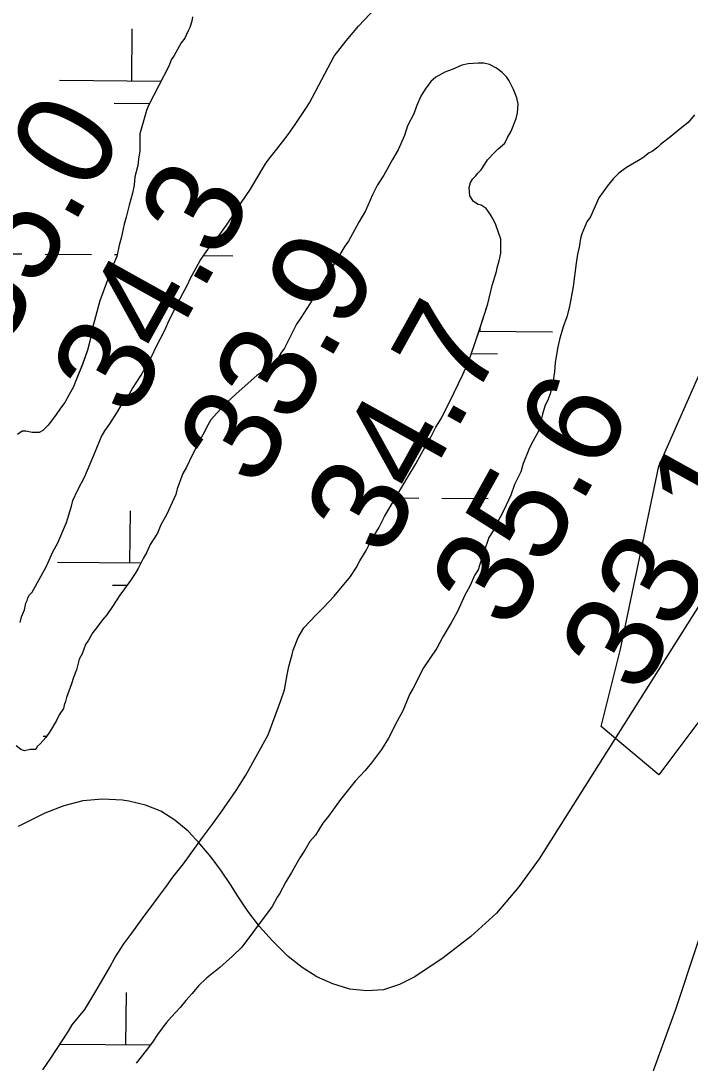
# Model space of a CAD drawing. Extents: x 3271442 to 3309282, y 752266 to 777610.
# Drawn here: x 3286428 to 3286890, y 766789 to 767508 of the extents above; entities that cross this region are included whole.
import ezdxf

# ---------------------------------------------------------------- set-up
doc = ezdxf.new("R2010")
doc.units = 0
for name, color, linetype in [('V-BORW-LINE', 7, 'Continuous'), ('V-RIVR-RANG', 7, 'Continuous'), ('V-SITE-VEGE', 7, 'Continuous'), ('V-TOPO-MAJR', 7, 'Continuous'), ('V-TOPO-MINR', 7, 'Continuous'), ('V-WETL-SWMP', 7, 'Continuous')]:
    doc.layers.add(name, color=color, linetype=linetype)

msp = doc.modelspace()

# ---------------------------------------------------------------- linework, layer by layer
at = {"layer": 'V-BORW-LINE'}
msp.add_spline([(3288895.64, 770368.3), (3288948.33, 770351.59), (3288945.91, 770274.98), (3288924.03, 770188.27), (3288802.06, 769884.95), (3288721.25, 769763.01), (3288606.32, 769551.48), (3288546.84, 769390.64), (3288519.46, 769311.81), (3288413.57, 769096.12), (3288335.41, 768977.4), (3288158.12, 768604.92), (3288099.78, 768456.47), (3288026.03, 768297.52), (3287981.55, 768216.08), (3287877.72, 767982.69), (3287716.3, 767675.69), (3287537.8, 767414.32), (3287422.23, 767213.61), (3287384.93, 767134.64), (3287323.56, 766984.23), (3287210.15, 766750.6), (3287152.61, 766578.17), (3287021.44, 766252.46), (3286920.16, 766027.82), (3286882.61, 765970.77), (3286824.9, 765909.72), (3286802.86, 765958.52), (3286799.57, 766005.84), (3286860.56, 766282.5), (3286933.41, 766428.61), (3286988.83, 766593.11), (3287018.13, 766670.05), (3287095.05, 766821.62), (3287179.4, 766950.51), (3287250.65, 767111.33), (3287335.8, 767252.71), (3287403.67, 767429.91), (3287490.66, 767568.47), (3287565.15, 767720.18), (3287607.61, 767799.93), (3287741.72, 767983.44), (3287809.99, 768125.57), (3287888.23, 768245.22), (3287960.01, 768401.33), (3288128.07, 768810.51), (3288156.86, 768885.7), (3288329.28, 769264.92), (3288408.26, 769413.8), (3288665.26, 769952.61), (3288824.06, 770225.24), (3288895.64, 770368.3)], degree=3, dxfattribs=at)
at = {"layer": 'V-SITE-VEGE'}
for points in [[(3287433.78, 767960.15), (3287373.9, 767853.62), (3287307.35, 767720.46), (3287214.2, 767587.31), (3287160.97, 767480.78), (3287021.23, 767194.49), (3286928.08, 767067.99), (3286868.19, 766988.09), (3286828.27, 767021.38), (3286841.57, 767074.65), (3286868.19, 767201.15), (3286968, 767427.52), (3287420.47, 768199.83)], [(3286428.08, 767097.14), (3286430.04, 767102.01), (3286431.04, 767106.39), (3286432.02, 767108.33), (3286432.51, 767110.28), (3286433.35, 767111.89), (3286433.49, 767112.22), (3286435.45, 767114.16), (3286441.34, 767124.86), (3286445.27, 767132.15), (3286449.69, 767141.87), (3286453.13, 767148.19), (3286459.03, 767162.3), (3286462.49, 767173.48), (3286463.48, 767177.38), (3286466.92, 767184.67), (3286471.83, 767193.91), (3286479.21, 767211.42), (3286483.14, 767221.15), (3286485.6, 767225.52), (3286489.03, 767230.38), (3286494.42, 767238.64), (3286496.87, 767243.01), (3286501.77, 767249.32), (3286504.71, 767254.67), (3286510.6, 767263.9), (3286514.04, 767270.22), (3286517.47, 767276.05), (3286521.4, 767284.32), (3286523.85, 767288.69), (3286527.29, 767295.5), (3286529.75, 767301.34), (3286537.61, 767316.89), (3286543.01, 767326.61), (3286544.48, 767330.51), (3286551.36, 767343.14), (3286557.24, 767351.4), (3286565.07, 767361.11), (3286569.48, 767367.43), (3286575.85, 767376.66), (3286579.78, 767382.97), (3286586.15, 767392.21), (3286590.07, 767399.01), (3286596.45, 767409.7), (3286598.9, 767413.1), (3286604.29, 767419.9), (3286612.12, 767430.1), (3286617.02, 767436.9), (3286624.37, 767448.08), (3286626.83, 767451.96), (3286644.01, 767484.04), (3286652.33, 767494.73), (3286660.66, 767504.93), (3286680.72, 767526.28)], [(3286546.2, 767511.24), (3286545.7, 767508.32), (3286544.22, 767503.94), (3286543.23, 767501.51), (3286540.78, 767496.65), (3286538.33, 767493.24), (3286533.42, 767484.49), (3286531.46, 767481.58), (3286529.98, 767477.69), (3286515.74, 767449.98), (3286514.27, 767446.57), (3286509.82, 767430.52), (3286509.77, 767418.83), (3286508.77, 767412.98), (3286508.27, 767408.6), (3286506.29, 767400.81), (3286505.78, 767394.97), (3286504.78, 767389.61), (3286502.31, 767381.34), (3286500.33, 767373.07), (3286498.85, 767368.2), (3286496.86, 767358.47), (3286495.37, 767353.6), (3286493.88, 767345.82), (3286491.42, 767339.98), (3286482.06, 767315.17), (3286477.12, 767296.68), (3286475.13, 767287.43), (3286473.64, 767281.1), (3286470.19, 767271.37), (3286465.77, 767260.68), (3286463.8, 767255.32), (3286460.85, 767250.47), (3286457.91, 767245.12), (3286454.97, 767241.23), (3286452.03, 767236.86), (3286448.11, 767231.52), (3286446.15, 767229.09), (3286442.73, 767225.69), (3286440.29, 767224.24), (3286435.41, 767224.26), (3286431.03, 767225.26), (3286428.6, 767225.26), (3286425.18, 767222.84)], [(3286447.78, 766791.6), (3286460.52, 766811.04), (3286462.98, 766815.42), (3286471.79, 766826.1), (3286473.75, 766829.5), (3286480.13, 766839.7), (3286488.96, 766855.26), (3286492.4, 766861.58), (3286498.77, 766871.29), (3286504.16, 766878.58), (3286512.48, 766890.24), (3286515.42, 766894.12), (3286523.26, 766904.81), (3286528.16, 766911.12), (3286532.57, 766917.44), (3286539.91, 766926.66), (3286545.31, 766933.95), (3286553.63, 766945.61), (3286560, 766953.86), (3286565.88, 766962.12), (3286576.17, 766977.18), (3286583.04, 766987.87), (3286598.25, 767015.58), (3286607.12, 767039.41), (3286609.58, 767046.71), (3286611.57, 767056.93), (3286612.57, 767062.77), (3286615.04, 767071.05), (3286615.54, 767073.96), (3286618.99, 767082.72), (3286622.91, 767089.53), (3286631.23, 767098.26), (3286636.61, 767103.6), (3286643.95, 767111.36), (3286655.21, 767124.96), (3286659.13, 767130.79), (3286661.59, 767135.65), (3286666, 767142.94), (3286668.95, 767148.77), (3286674.83, 767158.49), (3286678.76, 767166.27), (3286683.18, 767174.05), (3286694.95, 767193.97), (3286700.34, 767202.72), (3286706.73, 767214.39), (3286710.65, 767221.19), (3286714.09, 767227.99), (3286718.01, 767234.31), (3286726.85, 767251.82), (3286732.75, 767264.46), (3286736.68, 767273.21), (3286741.12, 767285.86), (3286744.08, 767294.61), (3286750, 767313.1), (3286752.97, 767325.76), (3286755.94, 767335.49), (3286756.44, 767337.92), (3286757.92, 767342.79), (3286758.91, 767348.14), (3286758.95, 767357.89), (3286755.58, 767367.64), (3286753.65, 767371.55), (3286751.71, 767374.97), (3286748.81, 767378.88), (3286745.41, 767381.33), (3286743.46, 767381.82), (3286740.06, 767383.79), (3286737.64, 767387.69), (3286737.17, 767393.54), (3286738.16, 767396.95), (3286739.63, 767399.37), (3286741.59, 767401.32), (3286743.06, 767403.26), (3286745.5, 767405.68), (3286747.96, 767409.57), (3286749.92, 767412.49), (3286754.32, 767417.34), (3286757.26, 767420.25), (3286761.66, 767424.13), (3286763.62, 767428.02), (3286766.08, 767432.4), (3286769.52, 767441.15), (3286770.51, 767445.04), (3286771.02, 767450.89), (3286770.07, 767455.27), (3286767.65, 767461.13), (3286764.76, 767466.99), (3286762.82, 767469.92), (3286759.91, 767472.85), (3286756.02, 767475.79), (3286751.16, 767478.25), (3286747.27, 767479.24), (3286743.37, 767479.25), (3286736.55, 767478.8), (3286732.16, 767477.84), (3286725.33, 767474.94), (3286720.45, 767473.02), (3286714.1, 767469.63), (3286710.68, 767466.72), (3286706.76, 767461.38), (3286703.82, 767456.52)], [(3286703.82, 767456.52), (3286700.87, 767449.71), (3286698.89, 767444.36), (3286694.48, 767436.1), (3286692.5, 767429.29), (3286688.08, 767419.56), (3286684.15, 767412.76), (3286678.26, 767402.06), (3286673.85, 767395.26), (3286670.41, 767388.45), (3286665.49, 767377.27), (3286661.08, 767369.49), (3286653.72, 767356.37), (3286651.27, 767352.97), (3286643.91, 767340.82), (3286639.01, 767333.04), (3286632.14, 767321.38), (3286627.23, 767313.12), (3286620.86, 767303.4), (3286617.92, 767299.03), (3286609.57, 767282.5), (3286607.12, 767279.1), (3286604.67, 767274.72), (3286599.29, 767269.39), (3286590.5, 767263.58), (3286576.31, 767250.97), (3286569.96, 767245.15), (3286562.62, 767237.38), (3286558.7, 767233.02), (3286555.76, 767227.67), (3286554.28, 767224.26), (3286551.34, 767219.4), (3286545.94, 767208.71), (3286542.01, 767200.44), (3286539.55, 767196.07), (3286535.61, 767185.37), (3286534.62, 767181.47), (3286528.23, 767167.37), (3286524.31, 767160.57), (3286521.85, 767154.73), (3286516.94, 767146.96), (3286514.48, 767141.61), (3286512.03, 767137.23), (3286508.59, 767130.43), (3286506.63, 767127.03), (3286503.2, 767122.17), (3286499.28, 767116.34), (3286495.85, 767111.96), (3286490.95, 767104.19), (3286487.03, 767098.36), (3286484.09, 767094.96), (3286480.17, 767089.62), (3286477.23, 767086.22), (3286474.29, 767080.88), (3286472.33, 767077.96), (3286469.87, 767071.64), (3286467.9, 767067.75), (3286465.92, 767060.45), (3286463.95, 767055.1), (3286462.47, 767050.72), (3286459.03, 767041.48), (3286458.53, 767038.56), (3286457.54, 767036.12), (3286457.05, 767033.69), (3286454.1, 767029.32), (3286452.14, 767025.43), (3286447.73, 767018.14), (3286444.79, 767013.76), (3286440.87, 767009.4), (3286438.91, 767007.46), (3286437.93, 767005.51), (3286434.04, 767005.53), (3286430.13, 767004.57), (3286427.7, 767005.55), (3286424.3, 767008)], [(3286892.79, 767443.57), (3286888.38, 767438.23), (3286883.98, 767434.84), (3286877.62, 767429.5), (3286874.21, 767427.08), (3286869.32, 767423.2), (3286867.36, 767421.26), (3286863.45, 767418.36), (3286861.5, 767417.39), (3286857.1, 767414), (3286854.17, 767412.06), (3286845.87, 767407.22), (3286840.49, 767403.35), (3286836.58, 767399.46), (3286832.66, 767394.61), (3286826.78, 767386.35), (3286820.88, 767373.22), (3286818.43, 767369.83), (3286814.99, 767361.56), (3286814, 767358.15), (3286813, 767352.31), (3286812.01, 767347.44), (3286811.01, 767341.11), (3286809, 767325.04), (3286806.5, 767311.41), (3286804.53, 767304.11), (3286802.06, 767297.3), (3286799.59, 767288.54), (3286798.1, 767282.22), (3286796.6, 767272.48), (3286796.09, 767266.15), (3286795.09, 767260.31), (3286793.1, 767251.06), (3286791.14, 767246.19), (3286789.66, 767243.28), (3286787.69, 767236.95), (3286786.2, 767230.14), (3286784.72, 767224.78), (3286780.3, 767216.52), (3286778.33, 767212.63), (3286774.4, 767202.91), (3286772.91, 767197.06), (3286768.49, 767188.31), (3286766.02, 767181.02), (3286761.11, 767170.81), (3286758.66, 767165.94), (3286756.2, 767161.57), (3286755.71, 767159.62)], [(3286755.71, 767159.62), (3286750.8, 767151.85), (3286747.35, 767141.63), (3286745.87, 767137.74), (3286743.4, 767129.47), (3286740.95, 767126.07), (3286737.51, 767118.29), (3286734.08, 767111.97), (3286729.16, 767100.78), (3286724.74, 767093.01), (3286718.86, 767083.29), (3286714.93, 767075.51), (3286705.62, 767061.91), (3286698.25, 767047.32), (3286696.29, 767043.92), (3286691.37, 767032.25), (3286687.44, 767024.96), (3286681.55, 767013.29), (3286676.65, 767005.51), (3286669.79, 766996.29), (3286665.38, 766990.94), (3286658.53, 766983.67), (3286648.25, 766971.04), (3286639.92, 766959.38), (3286636, 766954.53), (3286631.1, 766946.26), (3286627.18, 766941.9), (3286623.74, 766936.06), (3286620.32, 766930.72), (3286614.43, 766920.51), (3286610.5, 766914.2), (3286606.08, 766905.93), (3286604.62, 766903.5), (3286601.18, 766897.18), (3286588.93, 766880.67), (3286580.11, 766869.01), (3286573.75, 766862.71), (3286564.96, 766854.95), (3286555.67, 766847.68), (3286550.29, 766842.34), (3286545.88, 766837), (3286541.48, 766832.15), (3286537.56, 766827.29), (3286531.69, 766820.98), (3286528.26, 766817.1), (3286522.39, 766809.33), (3286518.47, 766803.5), (3286514.06, 766797.67), (3286507.2, 766788.93)], [(3286427.09, 767093.25), (3286428.08, 767097.14)], [(3286442.88, 766784.32), (3286447.78, 766791.6)]]:
    msp.add_lwpolyline(points, dxfattribs=at)
at = {"layer": 'V-TOPO-MAJR'}
msp.add_lwpolyline([(3286896.17, 767105.37), (3286785.55, 766930.05), (3286771.47, 766910.57), (3286755.96, 766892.46), (3286738.33, 766876.42), (3286719.27, 766861.76), (3286699.59, 766848.5), (3286688.97, 766843.15), (3286678, 766839.67), (3286666.51, 766838.97), (3286654.68, 766840.13), (3286643.01, 766843.79), (3286631.94, 766848.56), (3286621.76, 766855.02), (3286612.16, 766862.6), (3286610.75, 766863.91), (3286601.33, 766873.38), (3286592.46, 766883.29), (3286584.4, 766893.88), (3286576.89, 766904.92), (3286572.76, 766911.54), (3286566.06, 766921.52), (3286558.95, 766931.18), (3286551.2, 766940.34), (3286543.04, 766949.17), (3286534.01, 766956.66), (3286524.31, 766962.81), (3286513.6, 766966.97), (3286502.21, 766969.78), (3286497.89, 766970.41), (3286484, 766971.11), (3286470.39, 766970.15), (3286457.19, 766966.71), (3286444.26, 766961.62), (3286425.84, 766952.28)], dxfattribs=at)
at = {"layer": 'V-TOPO-MINR'}
msp.add_lwpolyline([(3286907.91, 766911.41), (3286879.59, 766826.11), (3286849.01, 766741.69)], dxfattribs=at)
at = {"layer": 'V-WETL-SWMP'}
for p, q in [((3286504.19, 767467.07), (3286504.49, 767503.07)), ((3286454.19, 767467.49), (3286524.46, 767466.91)), ((3286492.06, 767451.74), (3286516.06, 767451.55)), ((3286396.35, 767347.9), (3286428.35, 767347.63)), ((3286444.34, 767347.5), (3286476.34, 767347.24)), ((3286492.34, 767347.11), (3286494.13, 767347.09)), ((3286553.83, 767346.49), (3286573.87, 767346.32)), ((3286743.97, 767294.18), (3286794.72, 767293.76)), ((3286744.73, 767294.17), (3286744.75, 767296.59)), ((3286738.68, 767278.79), (3286756.6, 767278.65)), ((3286686.28, 767179.22), (3286702.37, 767179.09)), ((3286718.36, 767178.96), (3286750.36, 767178.7)), ((3286502.95, 767134.3), (3286503.25, 767170.3)), ((3286452.95, 767134.71), (3286510.58, 767134.24)), ((3286490.82, 767118.97), (3286501.06, 767118.89)), ((3286443.11, 767014.72), (3286445.48, 767014.7)), ((3286500.17, 766801.65), (3286500.47, 766837.65)), ((3286454.67, 766802.02), (3286516.92, 766801.51))]:
    msp.add_line(p, q, dxfattribs=at)
for points in [[(3287433.78, 767960.15), (3287373.9, 767853.62), (3287307.35, 767720.46), (3287214.2, 767587.31), (3287160.97, 767480.78), (3287021.23, 767194.49), (3286928.08, 767067.99), (3286868.19, 766988.09), (3286828.27, 767021.38), (3286841.58, 767074.65), (3286868.19, 767201.15), (3286968, 767427.52), (3287420.47, 768199.83)], [(3286428.08, 767097.14), (3286430.04, 767102), (3286431.04, 767106.39), (3286432.02, 767108.33), (3286432.51, 767110.28), (3286433.35, 767111.89), (3286433.5, 767112.22), (3286435.45, 767114.16), (3286441.34, 767124.85), (3286445.27, 767132.15), (3286449.69, 767141.87), (3286453.13, 767148.19), (3286459.03, 767162.3), (3286462.49, 767173.48), (3286463.48, 767177.38), (3286466.92, 767184.67), (3286471.83, 767193.91), (3286479.21, 767211.42), (3286483.14, 767221.14), (3286485.6, 767225.52), (3286489.03, 767230.38), (3286494.42, 767238.64), (3286496.87, 767243.01), (3286501.77, 767249.32), (3286504.72, 767254.67), (3286510.6, 767263.9), (3286514.04, 767270.22), (3286517.47, 767276.05), (3286521.4, 767284.32), (3286523.85, 767288.69), (3286527.29, 767295.5), (3286529.75, 767301.34), (3286537.61, 767316.89), (3286543.01, 767326.61), (3286544.49, 767330.51), (3286551.36, 767343.14), (3286557.24, 767351.4), (3286565.07, 767361.11), (3286569.48, 767367.43), (3286575.85, 767376.66), (3286579.78, 767382.98), (3286586.15, 767392.21), (3286590.07, 767399.01), (3286596.45, 767409.7), (3286598.9, 767413.1), (3286604.29, 767419.9), (3286612.12, 767430.1), (3286617.02, 767436.9), (3286624.37, 767448.08), (3286626.83, 767451.96), (3286644.01, 767484.05), (3286652.33, 767494.73), (3286660.66, 767504.93), (3286680.72, 767526.28)], [(3286546.2, 767511.24), (3286545.7, 767508.32), (3286544.22, 767503.94), (3286543.23, 767501.51), (3286540.78, 767496.65), (3286538.33, 767493.24), (3286533.42, 767484.5), (3286531.46, 767481.58), (3286529.98, 767477.69), (3286515.74, 767449.98), (3286514.27, 767446.58), (3286509.82, 767430.52), (3286509.77, 767418.83), (3286508.77, 767412.98), (3286508.27, 767408.6), (3286506.29, 767400.81), (3286505.77, 767394.97), (3286504.78, 767389.61), (3286502.31, 767381.34), (3286500.33, 767373.07), (3286498.85, 767368.2), (3286496.86, 767358.47), (3286495.38, 767353.6), (3286493.88, 767345.82), (3286491.42, 767339.98), (3286482.06, 767315.17), (3286477.12, 767296.68), (3286475.13, 767287.43), (3286473.64, 767281.1), (3286470.19, 767271.38), (3286465.77, 767260.68), (3286463.8, 767255.32), (3286460.85, 767250.46), (3286457.91, 767245.12), (3286454.97, 767241.23), (3286452.03, 767236.86), (3286448.11, 767231.52), (3286446.15, 767229.09), (3286442.73, 767225.69), (3286440.29, 767224.24), (3286435.41, 767224.26), (3286431.03, 767225.25), (3286428.6, 767225.26), (3286425.18, 767222.84)], [(3286447.78, 766791.61), (3286460.52, 766811.04), (3286462.98, 766815.42), (3286471.79, 766826.1), (3286473.75, 766829.5), (3286480.13, 766839.7), (3286488.96, 766855.26), (3286492.39, 766861.58), (3286498.77, 766871.29), (3286504.16, 766878.58), (3286512.48, 766890.24), (3286515.42, 766894.12), (3286523.26, 766904.81), (3286528.16, 766911.12), (3286532.57, 766917.44), (3286539.92, 766926.66), (3286545.3, 766933.95), (3286553.63, 766945.61), (3286560, 766953.86), (3286565.88, 766962.12), (3286576.17, 766977.18), (3286583.04, 766987.87), (3286598.25, 767015.58), (3286607.12, 767039.41), (3286609.58, 767046.71), (3286611.57, 767056.93), (3286612.57, 767062.77), (3286615.04, 767071.05), (3286615.54, 767073.97), (3286618.99, 767082.72), (3286622.91, 767089.53), (3286631.23, 767098.26), (3286636.61, 767103.6), (3286643.95, 767111.36), (3286655.21, 767124.96), (3286659.13, 767130.79), (3286661.58, 767135.65), (3286666, 767142.94), (3286668.95, 767148.77), (3286674.83, 767158.49), (3286678.76, 767166.27), (3286683.18, 767174.05), (3286694.95, 767193.97), (3286700.35, 767202.72), (3286706.73, 767214.39), (3286710.65, 767221.19), (3286714.09, 767228), (3286718.01, 767234.31), (3286726.85, 767251.82), (3286732.75, 767264.46), (3286736.68, 767273.21), (3286741.12, 767285.86), (3286744.08, 767294.62), (3286750, 767313.1), (3286752.97, 767325.76), (3286755.94, 767335.49), (3286756.43, 767337.92), (3286757.92, 767342.79), (3286758.91, 767348.14), (3286758.95, 767357.89), (3286755.58, 767367.64), (3286753.65, 767371.55), (3286751.71, 767374.97), (3286748.81, 767378.88), (3286745.41, 767381.33), (3286743.46, 767381.82), (3286740.06, 767383.78), (3286737.64, 767387.69), (3286737.17, 767393.54), (3286738.16, 767396.95), (3286739.63, 767399.38), (3286741.59, 767401.32), (3286743.06, 767403.26), (3286745.5, 767405.68), (3286747.96, 767409.57), (3286749.92, 767412.49), (3286754.32, 767417.34), (3286757.26, 767420.25), (3286761.66, 767424.13), (3286763.62, 767428.02), (3286766.08, 767432.4), (3286769.52, 767441.15), (3286770.51, 767445.04), (3286771.02, 767450.89), (3286770.07, 767455.28), (3286767.65, 767461.13), (3286764.75, 767466.99), (3286762.82, 767469.92), (3286759.91, 767472.85), (3286756.02, 767475.79), (3286751.16, 767478.25), (3286747.27, 767479.24), (3286743.37, 767479.26), (3286736.55, 767478.8), (3286732.16, 767477.84), (3286725.33, 767474.94), (3286720.45, 767473.02), (3286714.1, 767469.63), (3286710.68, 767466.72), (3286706.76, 767461.38), (3286703.82, 767456.52)], [(3286703.82, 767456.52), (3286700.87, 767449.71), (3286698.9, 767444.36), (3286694.48, 767436.1), (3286692.5, 767429.29), (3286688.08, 767419.56), (3286684.15, 767412.76), (3286678.26, 767402.06), (3286673.85, 767395.26), (3286670.41, 767388.45), (3286665.49, 767377.27), (3286661.08, 767369.49), (3286653.72, 767356.37), (3286651.27, 767352.97), (3286643.91, 767340.82), (3286639.01, 767333.04), (3286632.14, 767321.38), (3286627.23, 767313.12), (3286620.86, 767303.4), (3286617.92, 767299.03), (3286609.57, 767282.5), (3286607.12, 767279.1), (3286604.67, 767274.72), (3286599.29, 767269.39), (3286590.49, 767263.58), (3286576.31, 767250.97), (3286569.96, 767245.15), (3286562.62, 767237.38), (3286558.7, 767233.02), (3286555.76, 767227.67), (3286554.28, 767224.26), (3286551.34, 767219.4), (3286545.94, 767208.71), (3286542.01, 767200.44), (3286539.55, 767196.07), (3286535.61, 767185.37), (3286534.62, 767181.47), (3286528.23, 767167.37), (3286524.31, 767160.57), (3286521.85, 767154.73), (3286516.94, 767146.96), (3286514.48, 767141.61), (3286512.03, 767137.23), (3286508.59, 767130.43), (3286506.63, 767127.02), (3286503.2, 767122.17), (3286499.28, 767116.34), (3286495.85, 767111.97), (3286490.95, 767104.19), (3286487.03, 767098.36), (3286484.09, 767094.96), (3286480.17, 767089.62), (3286477.23, 767086.22), (3286474.29, 767080.88), (3286472.33, 767077.96), (3286469.87, 767071.64), (3286467.9, 767067.75), (3286465.92, 767060.45), (3286463.95, 767055.1), (3286462.47, 767050.72), (3286459.03, 767041.48), (3286458.53, 767038.56), (3286457.54, 767036.12), (3286457.05, 767033.69), (3286454.1, 767029.32), (3286452.14, 767025.43), (3286447.73, 767018.14), (3286444.79, 767013.77), (3286440.87, 767009.4), (3286438.91, 767007.46), (3286437.93, 767005.51), (3286434.03, 767005.53), (3286430.13, 767004.57), (3286427.7, 767005.55), (3286424.3, 767008)], [(3286892.79, 767443.57), (3286888.38, 767438.23), (3286883.98, 767434.84), (3286877.62, 767429.5), (3286874.21, 767427.08), (3286869.32, 767423.2), (3286867.36, 767421.26), (3286863.45, 767418.36), (3286861.5, 767417.39), (3286857.1, 767414), (3286854.17, 767412.06), (3286845.87, 767407.22), (3286840.49, 767403.35), (3286836.58, 767399.47), (3286832.66, 767394.61), (3286826.78, 767386.35), (3286820.88, 767373.22), (3286818.43, 767369.82), (3286814.99, 767361.56), (3286814, 767358.15), (3286813, 767352.31), (3286812.01, 767347.44), (3286811.01, 767341.11), (3286809, 767325.04), (3286806.5, 767311.41), (3286804.53, 767304.11), (3286802.06, 767297.3), (3286799.59, 767288.54), (3286798.1, 767282.22), (3286796.6, 767272.48), (3286796.09, 767266.15), (3286795.09, 767260.31), (3286793.1, 767251.06), (3286791.14, 767246.19), (3286789.66, 767243.28), (3286787.69, 767236.95), (3286786.2, 767230.14), (3286784.71, 767224.79), (3286780.3, 767216.52), (3286778.33, 767212.63), (3286774.4, 767202.91), (3286772.91, 767197.07), (3286768.49, 767188.31), (3286766.02, 767181.02), (3286761.11, 767170.81), (3286758.66, 767165.94), (3286756.2, 767161.57), (3286755.71, 767159.62), (3286750.8, 767151.85), (3286747.35, 767141.63), (3286745.87, 767137.74), (3286743.4, 767129.47), (3286740.96, 767126.07), (3286737.51, 767118.29), (3286734.08, 767111.97), (3286729.16, 767100.78), (3286724.74, 767093.01), (3286718.86, 767083.29), (3286714.93, 767075.51), (3286705.62, 767061.91), (3286698.25, 767047.32)], [(3286427.08, 767093.25), (3286428.08, 767097.14)], [(3286698.25, 767047.32), (3286696.29, 767043.92), (3286691.37, 767032.25), (3286687.44, 767024.96), (3286681.55, 767013.29), (3286676.64, 767005.51), (3286669.79, 766996.29), (3286665.38, 766990.94), (3286658.53, 766983.67), (3286648.25, 766971.04), (3286639.92, 766959.38), (3286636, 766954.53), (3286631.1, 766946.27), (3286627.18, 766941.9), (3286623.75, 766936.06), (3286620.31, 766930.72), (3286614.43, 766920.51), (3286610.5, 766914.2), (3286606.08, 766905.93), (3286604.61, 766903.5), (3286601.18, 766897.18), (3286588.93, 766880.67), (3286580.12, 766869.01), (3286573.76, 766862.71), (3286564.96, 766854.95), (3286555.67, 766847.68), (3286550.29, 766842.34), (3286545.88, 766837), (3286541.48, 766832.15), (3286537.56, 766827.29), (3286531.69, 766820.98), (3286528.26, 766817.1), (3286522.39, 766809.33), (3286518.46, 766803.5), (3286514.06, 766797.67), (3286507.2, 766788.93)], [(3286442.88, 766784.32), (3286447.78, 766791.61)]]:
    msp.add_lwpolyline(points, dxfattribs=at)

# ---------------------------------------------------------------- texts
at = {"layer": 'V-RIVR-RANG'}
for s, p in [('35.0', (3286414.85, 767278.94)), ('34.3', (3286503.77, 767233.09)), ('33.9', (3286591.16, 767184.47)), ('34.7', (3286678.8, 767136.31)), ('35.6', (3286765.42, 767086.31)), ('33.1', (3286854.98, 767041.61))]:
    msp.add_text(s, height=67, rotation=60.91833, dxfattribs=at).set_placement(p)

doc.saveas('drawing.dxf')
